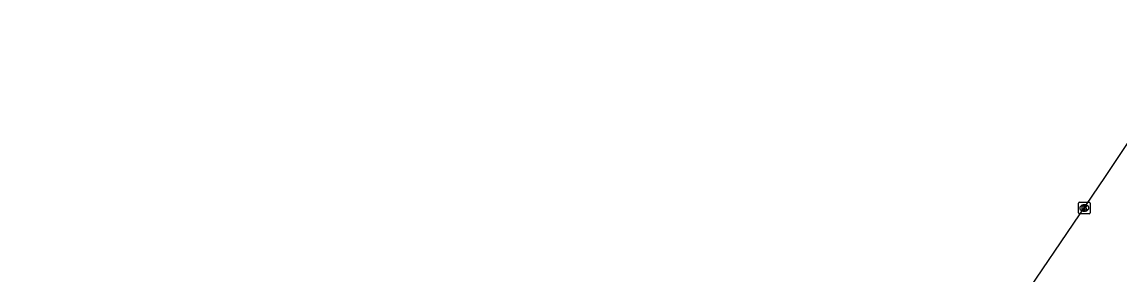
# Model space of a CAD drawing. Extents: x 160107 to 160928, y 382056 to 382918.
# Drawn here: x 160304 to 160399.7, y 382582.2 to 382604.2 of the extents above; entities that cross this region are included whole.
import ezdxf

# ---------------------------------------------------------------- set-up
doc = ezdxf.new("R2010")
doc.units = 0
doc.layers.add('IMGEO_Kolk', color=7, linetype='Continuous')
doc.layers.add('IMGEO_Rijbaan_lokaal_gesloten', color=7, linetype='Continuous')

msp = doc.modelspace()

# ---------------------------------------------------------------- linework, layer by layer
at = {"layer": 'IMGEO_Kolk'}
for p, q in [((160396.191, 382587.525), (160396.191, 382588.377)), ((160396.266, 382588.451), (160397.118, 382588.451)), ((160396.702, 382587.671), (160396.677, 382587.671)), ((160396.679, 382588.231), (160396.704, 382588.231)), ((160397.192, 382588.377), (160397.192, 382587.525)), ((160397.118, 382587.451), (160396.266, 382587.451))]:
    msp.add_line(p, q, dxfattribs=at)
for points in [[(160396.191, 382587.525), (160396.191, 382588.377)], [(160396.266, 382588.451), (160397.118, 382588.451)], [(160396.512, 382588.151), (160396.635, 382588.151), (160396.635, 382588), (160396.765, 382588.151), (160396.929, 382588.151), (160396.783, 382588), (160396.936, 382587.751), (160396.784, 382587.751), (160396.699, 382587.915), (160396.635, 382587.848), (160396.635, 382587.751), (160396.512, 382587.751), (160396.512, 382588.151)], [(160397.192, 382588.377), (160397.192, 382587.525)], [(160397.118, 382587.451), (160396.266, 382587.451)]]:
    msp.add_lwpolyline(points, dxfattribs=at)
for centre, start, end in [((160396.268, 382588.375), 91.55205, 178.44795), ((160396.268, 382588.375), 91.55205, 178.44795), ((160397.116, 382588.375), 1.55205, 88.44795), ((160397.116, 382588.375), 1.55205, 88.44795), ((160396.268, 382587.527), 181.55205, 268.44795), ((160396.268, 382587.527), 181.55205, 268.44795), ((160397.116, 382587.527), 271.55205, 358.44795), ((160397.116, 382587.527), 271.55205, 358.44795)]:
    msp.add_arc(centre, 0.0765, start, end, dxfattribs=at)
for centre, major_axis, ratio, start_param, end_param in [((160396.678, 382587.951), (-0.387, 0.002), 0.722429, 4.712389, 7.853982), ((160396.703, 382587.951), (-0.39, 0.002), 0.717154, 1.570796, 4.712389)]:
    msp.add_ellipse(centre, major_axis=major_axis, ratio=ratio, start_param=start_param, end_param=end_param, dxfattribs=at)
at = {"layer": 'IMGEO_Rijbaan_lokaal_gesloten'}
msp.add_lwpolyline([(160303.993, 382458.495), (160334.031, 382500), (160373.641, 382555.266), (160389.209, 382576.919), (160398.471, 382590.627), (160403.641, 382598.364), (160407.474, 382604.206)], dxfattribs=at)

doc.saveas('drawing.dxf')
